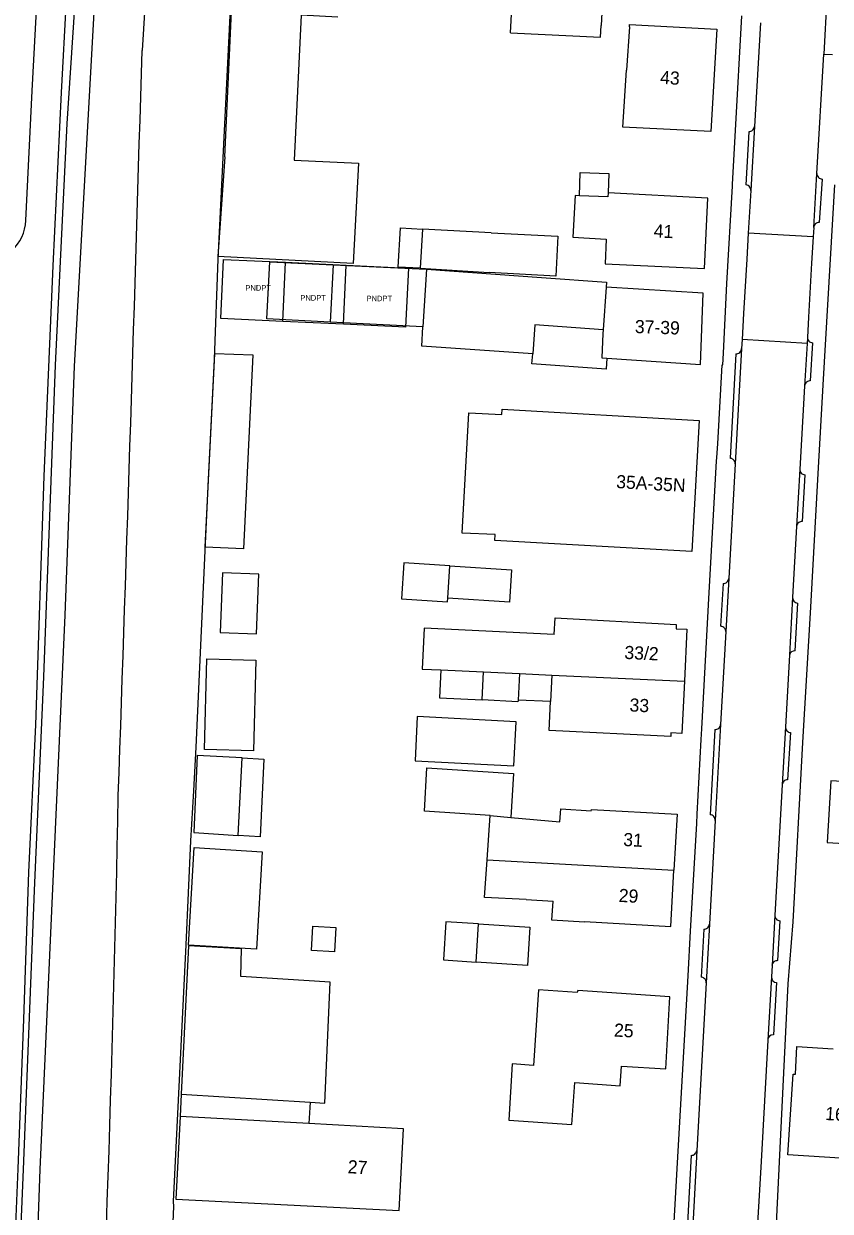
# Model space of a CAD drawing. Extents: x 194485 to 197793, y 468269 to 470822.
# Drawn here: x 194777.6 to 194851.3, y 470211.6 to 470320 of the extents above; entities that cross this region are included whole.
import ezdxf

# ---------------------------------------------------------------- set-up
doc = ezdxf.new("R2010")
doc.units = 0
for name, color, linetype in [('BAG plantopografie panden grensvlak pand', 7, 'Continuous'), ('BAG plantopografie panden grensvlak pand LR', 7, 'Continuous'), ('BAG plantopografie panden kenmerkpunt', 7, 'Continuous'), ('BGT grensvlak begroeid terreindeel', 7, 'Continuous'), ('BGT grensvlak gebouwinstallatie plus 1', 7, 'Continuous'), ('BGT grensvlak onbegroeid terreindeel', 7, 'Continuous'), ('BGT grensvlak overig bouwwerk uitbreiding populatie', 7, 'Continuous'), ('BGT grensvlak pand op maaiveld', 7, 'Continuous'), ('BGT grensvlak pand op maaiveld LR', 7, 'Continuous'), ('BGT grensvlak waterdeel', 7, 'Continuous'), ('BGT grensvlak wegdeel', 7, 'Continuous'), ('BGT tekst huisnummerreeks', 7, 'Continuous')]:
    doc.layers.add(name, color=color, linetype=linetype)

msp = doc.modelspace()

# ---------------------------------------------------------------- linework, layer by layer
at = {"layer": 'BAG plantopografie panden grensvlak pand'}
for p, q in [((194795.62, 470293.13), (194795.87, 470298.52)), ((194795.87, 470298.52), (194801.54, 470298.26)), ((194801.54, 470298.26), (194807.09, 470298)), ((194807.09, 470298), (194812.76, 470297.73)), ((194812.76, 470297.73), (194812.5, 470292.34)), ((194801.29, 470292.86), (194795.62, 470293.13)), ((194806.83, 470292.6), (194801.29, 470292.86)), ((194812.5, 470292.34), (194806.83, 470292.6))]:
    msp.add_line(p, q, dxfattribs=at)
at = {"layer": 'BAG plantopografie panden grensvlak pand LR'}
for p, q in [((194801.29, 470292.86), (194801.54, 470298.26)), ((194806.83, 470292.6), (194807.09, 470298))]:
    msp.add_line(p, q, dxfattribs=at)
at = {"layer": 'BGT grensvlak begroeid terreindeel'}
for centre, radius, start, end in [((203995.64, 469731.35), 9225.85, 175.963837, 176.35668), ((182315.81, 470681.36), 12477.93, 358.016814, 358.329522), ((192543.62, 470291.4), 2243.03, 357.03705, 358.93078)]:
    msp.add_arc(centre, radius, start, end, dxfattribs=at)
at = {"layer": 'BGT grensvlak gebouwinstallatie plus 1'}
for p, q in [((194828.38, 470304.34), (194828.46, 470306.47)), ((194828.46, 470306.47), (194831.08, 470306.37)), ((194831.08, 470306.37), (194831.01, 470304.6)), ((194811.84, 470297.82), (194812.05, 470301.41)), ((194812.05, 470301.41), (194814.05, 470301.29)), ((194805.89, 470298.03), (194814.41, 470297.62)), ((194813.85, 470297.71), (194811.84, 470297.82)), ((194814.09, 470292.37), (194805.63, 470292.8)), ((194812.35, 470270.81), (194812.13, 470267.51)), ((194816.54, 470270.54), (194812.35, 470270.81)), ((194816.35, 470267.59), (194816.54, 470270.54)), ((194816.54, 470270.54), (194822.18, 470270.17)), ((194822.18, 470270.17), (194821.99, 470267.23)), ((194812.13, 470267.51), (194816.33, 470267.24)), ((194816.33, 470267.24), (194816.35, 470267.59)), ((194821.99, 470267.23), (194816.35, 470267.59)), ((194815.74, 470261.03), (194815.6, 470258.49)), ((194815.6, 470258.49), (194819.5, 470258.29)), ((194825.75, 470258.15), (194822.78, 470258.28)), ((194797.58, 470253), (194799.56, 470252.88)), ((194799.56, 470252.88), (194799.22, 470245.78)), ((194799.22, 470245.78), (194797.2, 470245.92)), ((194819.17, 470237.84), (194816.18, 470238.03)), ((194792.02, 470222.29), (194791.93, 470220.24)), ((194803.79, 470221.55), (194803.68, 470219.6))]:
    msp.add_line(p, q, dxfattribs=at)
for points in [[(194830.9, 470289.49), (194830.83, 470288.49), (194824.05, 470288.97), (194824.12, 470289.91)], [(194816.18, 470238.03), (194815.96, 470234.54), (194818.95, 470234.35)]]:
    msp.add_lwpolyline(points, dxfattribs=at)
at = {"layer": 'BGT grensvlak onbegroeid terreindeel'}
msp.add_line((194795.01, 470289.41), (194794.48, 470278.45), dxfattribs=at)
for points in [[(194801.03, 470419.54), (194800, 470397.66), (194799.43, 470385.59), (194799.14, 470379.64), (194798.87, 470373.52), (194798.53, 470366.2), (194797.94, 470352.28), (194797.32, 470339.12), (194796.96, 470331.49), (194796.6, 470323.9), (194795.35, 470298.53), (194795.01, 470289.41)], [(194794.48, 470278.45), (194794.16, 470271.91), (194793.34, 470253.97), (194793.12, 470250), (194792.87, 470245.43), (194792.43, 470235.93), (194791.28, 470212.47), (194791.31, 470212.02), (194790.79, 470199.89), (194790.32, 470189.33), (194790.08, 470182.13)]]:
    msp.add_lwpolyline(points, dxfattribs=at)
at = {"layer": 'BGT grensvlak overig bouwwerk uitbreiding populatie'}
for p, q in [((194803.91, 470235.4), (194804.04, 470237.63)), ((194804.04, 470237.63), (194806.15, 470237.5)), ((194806.15, 470237.5), (194806.02, 470235.28)), ((194806.02, 470235.28), (194803.91, 470235.4))]:
    msp.add_line(p, q, dxfattribs=at)
at = {"layer": 'BGT grensvlak pand op maaiveld'}
for p, q in [((194832.95, 470319.75), (194832.68, 470315.79)), ((194796.01, 470307.88), (194795.37, 470298.77)), ((194802.33, 470307.59), (194808.21, 470307.31)), ((194808.21, 470307.31), (194807.71, 470298.16)), ((194814.05, 470301.29), (194813.85, 470297.71)), ((194820.32, 470300.95), (194814.05, 470301.29)), ((194807.71, 470298.16), (194795.37, 470298.77)), ((194799.83, 470293.1), (194800.11, 470298.3)), ((194800.11, 470298.3), (194805.89, 470298.03)), ((194805.89, 470298.03), (194805.63, 470292.8)), ((194813.85, 470297.71), (194820.13, 470297.31)), ((194814.41, 470297.62), (194814.09, 470292.37)), ((194814.41, 470297.62), (194824.91, 470296.86)), ((194805.63, 470292.8), (194799.83, 470293.1)), ((194824.3, 470292.53), (194824.12, 470289.91)), ((194830.55, 470292.1), (194824.3, 470292.53)), ((194815.74, 470261.03), (194819.63, 470260.85)), ((194819.5, 470258.29), (194819.63, 470260.85)), ((194822.9, 470260.69), (194822.78, 470258.28)), ((194822.9, 470260.69), (194825.86, 470260.56)), ((194825.86, 470260.56), (194825.75, 470258.15)), ((194797.2, 470245.92), (194797.58, 470253)), ((194820.23, 470247.72), (194814.23, 470248.12)), ((194819.95, 470243.7), (194820.23, 470247.72)), ((194793.16, 470246.17), (194797.2, 470245.92)), ((194836.73, 470237.61), (194837.02, 470242.73)), ((194823.52, 470240.05), (194825.98, 470239.92)), ((194818.95, 470234.35), (194819.17, 470237.84)), ((194828.85, 470238.06), (194836.73, 470237.61)), ((194823.64, 470234.05), (194818.95, 470234.35)), ((194792.02, 470222.29), (194803.79, 470221.55)), ((194803.79, 470221.55), (194805.13, 470221.47)), ((194803.68, 470219.6), (194791.93, 470220.24))]:
    msp.add_line(p, q, dxfattribs=at)
for points in [[(194796.01, 470307.88), (194796.74, 470323.85), (194806.4, 470323.4)], [(194822.1, 470319.22), (194822.25, 470322.05), (194828.26, 470321.74), (194830.46, 470321.61), (194830.38, 470319.88)], [(194806.31, 470320.65), (194802.97, 470320.83), (194802.33, 470307.59)], [(194822.1, 470319.22), (194830.32, 470318.82), (194830.38, 470319.88)], [(194832.95, 470319.75), (194832.96, 470319.97), (194840.93, 470319.54), (194840.38, 470310.2), (194832.36, 470310.59), (194832.68, 470315.79)], [(194828.38, 470304.34), (194827.98, 470304.36), (194827.78, 470300.55), (194830.82, 470300.38), (194830.72, 470298.1), (194839.8, 470297.69)], [(194831.01, 470304.6), (194830.99, 470304.22), (194828.38, 470304.34)], [(194839.8, 470297.69), (194840.1, 470304.12), (194831.01, 470304.6)], [(194820.32, 470300.95), (194826.42, 470300.64), (194826.23, 470297), (194820.13, 470297.31)], [(194824.91, 470296.86), (194830.87, 470296.44), (194830.83, 470295.99)], [(194830.9, 470289.49), (194839.43, 470288.93), (194839.67, 470295.43), (194830.83, 470295.99)], [(194824.12, 470289.91), (194813.99, 470290.59), (194814.09, 470292.37)], [(194830.55, 470292.1), (194830.53, 470291.74), (194830.42, 470289.53), (194830.9, 470289.49)], [(194798.56, 470289.79), (194797.7, 470272.1), (194794.21, 470272.25), (194795.07, 470289.94), (194798.56, 470289.79)], [(194821.33, 470284.84), (194839.32, 470283.8), (194838.64, 470271.85), (194820.67, 470272.85), (194820.69, 470273.4), (194817.68, 470273.53), (194818.29, 470284.51), (194821.29, 470284.35), (194821.33, 470284.84)], [(194795.77, 470269.91), (194795.56, 470264.44), (194798.9, 470264.32), (194799.11, 470269.78), (194795.77, 470269.91)], [(194826.08, 470264.27), (194826.16, 470265.8), (194837.23, 470265.18), (194837.22, 470264.77), (194838.19, 470264.76), (194837.97, 470259.99)], [(194826.08, 470264.27), (194814.2, 470264.83), (194814.03, 470261.11), (194815.74, 470261.03)], [(194794.13, 470253.77), (194794.35, 470262.04), (194798.82, 470261.92), (194798.6, 470253.65), (194794.13, 470253.77)], [(194837.97, 470259.99), (194837.74, 470255.22), (194836.73, 470255.28), (194836.73, 470254.96), (194825.61, 470255.51), (194825.75, 470258.15)], [(194822.78, 470258.28), (194822.77, 470258.11), (194819.5, 470258.29)], [(194822.4, 470252.26), (194822.61, 470256.28), (194813.55, 470256.78), (194813.38, 470252.73), (194822.4, 470252.26)], [(194797.58, 470253), (194793.48, 470253.22), (194793.16, 470246.17)], [(194814.23, 470248.12), (194814.44, 470252.08), (194822.37, 470251.56), (194822.11, 470247.55)], [(194862.63, 470250.12), (194859.93, 470250.28), (194859.93, 470250.39), (194851.35, 470250.91), (194851.01, 470245.27), (194855.13, 470245.02), (194855.09, 470244.25), (194859.55, 470243.98), (194859.55, 470244.09), (194862.26, 470243.93)], [(194822.11, 470247.55), (194826.6, 470247.15), (194826.67, 470248.33)], [(194826.67, 470248.33), (194829.46, 470248.15), (194829.49, 470248.28), (194837.31, 470247.85), (194837.02, 470242.73)], [(194799.41, 470244.43), (194798.88, 470235.52), (194792.68, 470235.89), (194793.21, 470244.8), (194799.41, 470244.43)], [(194823.52, 470240.05), (194819.71, 470240.25), (194819.95, 470243.7)], [(194828.85, 470238.06), (194828.84, 470237.98), (194825.87, 470238.16), (194825.98, 470239.92)], [(194819.17, 470237.84), (194823.86, 470237.55), (194823.64, 470234.05)], [(194805.13, 470221.47), (194805.63, 470232.52), (194797.47, 470233.03), (194797.52, 470235.56), (194792.67, 470235.83), (194792.02, 470222.29)], [(194827.69, 470219.5), (194827.95, 470223.34), (194832.1, 470223.04), (194832.23, 470224.84), (194836.27, 470224.59), (194836.63, 470231.16), (194828.23, 470231.75), (194828.18, 470231.57), (194824.66, 470231.81), (194824.2, 470224.91), (194822.24, 470225.05), (194821.93, 470219.9), (194827.69, 470219.5)], [(194855.54, 470216.23), (194847.43, 470216.73), (194847.92, 470224.1), (194848.11, 470224.1), (194848.24, 470226.64), (194851.55, 470226.41)], [(194791.93, 470220.24), (194791.52, 470212.7), (194811.91, 470211.65)], [(194811.91, 470211.65), (194812.33, 470219.13), (194803.68, 470219.6)]]:
    msp.add_lwpolyline(points, dxfattribs=at)
at = {"layer": 'BGT grensvlak pand op maaiveld LR'}
for p, q in [((194830.83, 470295.99), (194830.55, 470292.1)), ((194819.63, 470260.85), (194822.9, 470260.69)), ((194825.86, 470260.56), (194837.97, 470259.99)), ((194820.23, 470247.72), (194822.11, 470247.55)), ((194819.95, 470243.7), (194837.02, 470242.73))]:
    msp.add_line(p, q, dxfattribs=at)
at = {"layer": 'BGT grensvlak waterdeel'}
for points in [[(194787.94, 470403.1), (194784.95, 470360.34), (194783.28, 470336.83), (194781.56, 470310.94), (194780.49, 470288.86), (194779.42, 470260.41), (194778.58, 470240.88), (194777.57, 470215.41), (194776.44, 470188.63), (194775.58, 470167.39)], [(194789.86, 470403.6), (194784.84, 470335.89), (194782.25, 470288.77), (194781.39, 470266.03), (194779.11, 470215.4), (194777.31, 470165.27)]]:
    msp.add_lwpolyline(points, dxfattribs=at)
at = {"layer": 'BGT grensvlak wegdeel'}
for p, q in [((194851.19, 470326.84), (194850.71, 470317.27)), ((194844.91, 470320.11), (194844.37, 470310.65)), ((194850.07, 470306.37), (194850.71, 470317.27)), ((194850.71, 470317.27), (194851.5, 470317.24)), ((194843.85, 470310.18), (194843.58, 470305.33)), ((194844.37, 470310.65), (194844.04, 470304.82)), ((194849.78, 470301.42), (194850.07, 470306.37)), ((194850.56, 470305.85), (194850.29, 470301.89)), ((194844.04, 470304.82), (194843.81, 470300.93)), ((194850.68, 470287.57), (194851.7, 470305.33)), ((194849.78, 470301.42), (194849.73, 470300.58)), ((194849.73, 470300.58), (194843.81, 470300.93)), ((194849.2, 470291.4), (194849.17, 470290.85)), ((194843.19, 470290.37), (194842.61, 470279.84)), ((194843.24, 470291.19), (194843.19, 470290.37)), ((194849.17, 470290.85), (194843.24, 470291.19)), ((194849.17, 470290.85), (194848.95, 470286.95)), ((194849.67, 470290.91), (194849.47, 470287.42)), ((194842.68, 470289.89), (194842.15, 470280.36)), ((194848.95, 470286.95), (194848.51, 470279.37)), ((194842.61, 470279.84), (194842.02, 470269.38)), ((194848.51, 470279.37), (194848.21, 470274.13)), ((194848.97, 470278.85), (194848.72, 470274.59)), ((194848.21, 470274.13), (194847.85, 470267.66)), ((194841.5, 470268.93), (194841.28, 470265.01)), ((194842.02, 470269.38), (194841.75, 470264.53)), ((194847.85, 470267.66), (194847.57, 470262.39)), ((194848.31, 470267.13), (194848.07, 470262.76)), ((194841.75, 470264.53), (194841.27, 470256.05)), ((194847.57, 470262.39), (194847.2, 470255.83)), ((194840.76, 470255.59), (194840.33, 470247.8)), ((194841.27, 470256.05), (194840.79, 470247.29)), ((194847.2, 470255.83), (194846.89, 470250.52)), ((194847.66, 470255.32), (194847.4, 470251)), ((194846.89, 470250.52), (194846.22, 470238.62)), ((194840.79, 470247.29), (194840.26, 470237.82)), ((194846.22, 470238.62), (194845.98, 470234.04)), ((194839.74, 470237.35), (194839.49, 470232.98)), ((194840.26, 470237.82), (194839.95, 470232.46)), ((194846.68, 470238.12), (194846.48, 470234.48)), ((194845.98, 470234.04), (194845.92, 470232.99)), ((194845.92, 470232.99), (194845.59, 470227.23)), ((194839.95, 470232.46), (194839.11, 470217.15)), ((194846.38, 470232.48), (194846.11, 470227.71)), ((194838.6, 470216.7), (194838.19, 470209.39)), ((194839.11, 470217.15), (194838.65, 470208.87))]:
    msp.add_line(p, q, dxfattribs=at)
for points in [[(194775.17, 470171.28), (194776.01, 470189.72), (194776.54, 470201.59), (194777.11, 470215.48), (194777.64, 470229.14), (194778.1, 470242.57), (194778.74, 470256), (194779.5, 470278.73), (194780.33, 470297.93), (194781.09, 470313.76), (194781.55, 470322.26), (194782.8, 470338.47), (194783.48, 470348.6), (194784.73, 470364.8), (194785.49, 470376.94), (194786.36, 470388.25), (194787.41, 470403.24)], [(194777.83, 470302.07), (194778.39, 470313.9), (194778.85, 470322.44), (194780.11, 470338.66), (194780.79, 470348.79), (194782.04, 470364.99), (194782.8, 470377.13), (194783.67, 470388.45), (194784.67, 470403.39)], [(194836.72, 470205.2), (194837.33, 470216.01), (194838.32, 470233.08), (194838.52, 470237.18), (194839.1, 470247), (194839.15, 470247.86), (194839.49, 470254.66), (194839.55, 470255.65), (194840.24, 470268.11), (194840.91, 470280.08), (194840.94, 470280.44), (194841.03, 470281.69), (194841.42, 470288.89), (194841.48, 470288.9), (194841.53, 470289.95), (194841.85, 470296.33), (194842.35, 470305.2), (194842.36, 470305.4), (194842.64, 470310.28), (194843.23, 470320.75)], [(194843.81, 470300.93), (194843.67, 470298.53), (194843.38, 470293.59), (194843.24, 470291.19)], [(194849.73, 470300.58), (194849.59, 470298.19), (194849.31, 470293.24), (194849.2, 470291.4)], [(194846.18, 470206.1), (194847.44, 470232.35), (194847.9, 470238.02), (194848.8, 470254.39), (194849.51, 470266.77), (194850.2, 470278.97), (194850.68, 470287.57)], [(194845.59, 470227.23), (194844.97, 470216.12), (194844.5, 470207.89)]]:
    msp.add_lwpolyline(points, dxfattribs=at)
for centre, radius, start, end in [((194843.86, 470310.69), 0.504, 268.4415, 312.2787), ((194843.72, 470310.76), 0.657, 317.4165, 350.4152), ((194850.57, 470306.35), 0.499, 178.0985, 268.7002), ((194843.55, 470304.83), 0.494, 35.3725, 86.4398), ((194843.54, 470304.83), 0.497, 357.8916, 35.0915), ((194773.83, 470302.26), 4, 268.7536, 357.2535), ((194850.28, 470301.38), 0.51, 130.2616, 175.5654), ((194850.29, 470301.37), 0.519, 89.7123, 130.2811), ((194849.68, 470291.39), 0.475, 178.4236, 223.7861), ((194842.67, 470290.41), 0.523, 312.2548, 355.8032), ((194849.68, 470291.38), 0.473, 223.7214, 268.6752), ((194842.68, 470290.41), 0.521, 269.9746, 311.8575), ((194849.46, 470286.91), 0.514, 126.6977, 175.061), ((194849.46, 470286.92), 0.507, 89.2572, 127.1728), ((194842.11, 470279.87), 0.492, 49.2793, 86.2999), ((194842.11, 470279.86), 0.494, 357.8937, 49.5175), ((194849.01, 470279.34), 0.5, 177.2615, 222.8816), ((194849.01, 470279.34), 0.493, 222.7643, 265.6675), ((194848.71, 470274.09), 0.5, 125.4185, 175.6603), ((194848.71, 470274.09), 0.495, 87.8972, 125.943), ((194841.53, 470269.42), 0.496, 266.8536, 310.1153), ((194841.53, 470269.42), 0.492, 310.6214, 355.428), ((194848.36, 470267.64), 0.512, 177.7056, 264.4516), ((194841.27, 470264.53), 0.479, 41.1103, 88.2968), ((194841.27, 470264.53), 0.477, 359.1597, 40.8065), ((194848.05, 470262.27), 0.493, 87.3266, 165.8622), ((194840.78, 470256.09), 0.504, 267.7258, 309.5469), ((194840.77, 470256.09), 0.508, 310.7333, 355.4742), ((194847.69, 470255.81), 0.494, 177.7866, 223.7771), ((194847.69, 470255.81), 0.497, 224.1352, 266.3145), ((194847.42, 470250.48), 0.524, 133.9208, 175.4308), ((194847.41, 470250.48), 0.52, 91.1271, 133.5503), ((194840.28, 470247.3), 0.511, 42.2722, 83.6025), ((194840.27, 470247.29), 0.515, 359.1761, 42.1138), ((194846.72, 470238.61), 0.493, 178.9043, 221.0343), ((194846.72, 470238.61), 0.496, 220.7183, 265.7467), ((194839.74, 470237.87), 0.522, 270.3588, 309.8019), ((194839.74, 470237.87), 0.524, 309.6797, 354.4959), ((194846.46, 470233.99), 0.491, 127.4752, 174.5575), ((194846.47, 470233.99), 0.491, 88.4011, 127.8128), ((194839.45, 470232.48), 0.5, 48.8208, 85.2631), ((194839.45, 470232.48), 0.507, 357.5941, 48.8717), ((194846.41, 470232.97), 0.494, 176.9802, 266.2457), ((194846.09, 470227.2), 0.508, 88.759, 176.4019), ((194838.6, 470217.2), 0.503, 269.4595, 310.3955), ((194838.61, 470217.2), 0.498, 310.0967, 354.4572)]:
    msp.add_arc(centre, radius, start, end, dxfattribs=at)

# ---------------------------------------------------------------- texts
at = {"layer": 'BAG plantopografie panden kenmerkpunt'}
for p in [(194797.87, 470295.67), (194802.89, 470294.76), (194808.94, 470294.7)]:
    msp.add_text('PNDPT', height=0.5, dxfattribs=at).set_placement(p)
at = {"layer": 'BGT tekst huisnummerreeks'}
for s, rotation, p in [('43', 356.6, (194835.73, 470314.56)), ('41', 357.2, (194835.15, 470300.54)), ('37-39', 357.9, (194833.43, 470291.8)), ('35A-35N', 356.7, (194831.72, 470277.64)), ('33/2', 357.3, (194832.47, 470262.04)), ('33', 357.3, (194832.94, 470257.24)), ('31', 356.7, (194832.36, 470244.96)), ('29', 356.7, (194831.95, 470239.85)), ('25', 356.9, (194831.52, 470227.55)), ('16', 356.5, (194850.8, 470219.93)), ('27', 356.8, (194807.2, 470215.07))]:
    msp.add_text(s, height=1.2, rotation=rotation, dxfattribs=at).set_placement(p)

doc.saveas('drawing.dxf')
